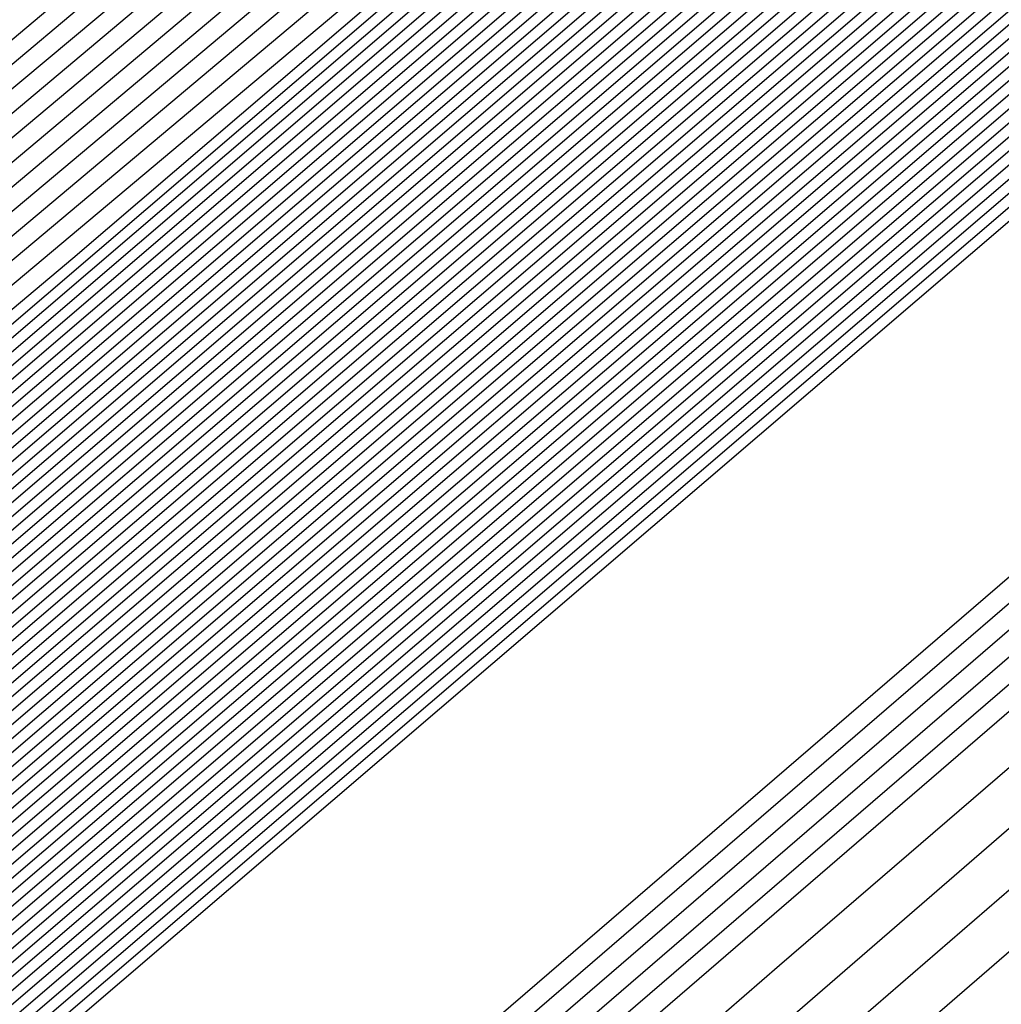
# Model space of a CAD drawing. Extents: x 3249832 to 3255657, y 13789405 to 13793316.
# Tile 844 of 1056: x 3253209.953 to 3253210.121, y 13791258.386 to 13791258.555. Entities that reach past the tile are written whole.
import ezdxf

# ---------------------------------------------------------------- set-up
doc = ezdxf.new("R2010")
doc.units = 0
doc.header["$LTSCALE"] = 100
doc.header["$MEASUREMENT"] = 0
for name, color, linetype in [('GRATIO_03231_CON', 1, 'CONTINUOUS'), ('GRATIO_0323_ICON', 1, 'CONTINUOUS'), ('TARGETS_EAST', 7, 'CONTINUOUS')]:
    doc.layers.add(name, color=color, linetype=linetype)

# ---------------------------------------------------------------- blocks, each defined once
blk = doc.blocks.new('Gratio_032316_contours')
at = {"layer": 'GRATIO_03231_CON', "color": 5, "linetype": 'Continuous', "flags": 128}
for points in [[(3253294.02117, 13791331.04278), (3253275.51252, 13791314.84857), (3253259.74641, 13791301.11971), (3253250.90118, 13791293.4869), (3253247.60749, 13791290.71421), (3253247.10911, 13791290.34906), (3253246.71171, 13791290.01217), (3253243.96878, 13791287.61762), (3253236.49572, 13791281.15281), (3253223.09361, 13791269.61112), (3253207.30623, 13791256.00981), (3253193.86302, 13791244.37213), (3253186.31196, 13791237.71784), (3253183.47503, 13791235.05279)], [(3253293.83167, 13791330.88045), (3253275.39736, 13791314.75135), (3253259.6945, 13791301.07777), (3253250.88464, 13791293.47583), (3253247.60402, 13791290.71447), (3253247.10757, 13791290.35085), (3253246.69656, 13791290.00204), (3253243.85762, 13791287.52479), (3253236.12374, 13791280.8358), (3253222.25472, 13791268.89288), (3253205.91767, 13791254.81834), (3253192.00653, 13791242.77561), (3253184.19264, 13791235.88971), (3253181.25697, 13791233.1319)], [(3253293.64218, 13791330.71812), (3253275.28219, 13791314.65413), (3253259.64258, 13791301.03582), (3253250.8681, 13791293.46475), (3253247.60055, 13791290.71473), (3253247.10604, 13791290.35265), (3253246.68141, 13791289.99191), (3253243.74646, 13791287.43197), (3253235.75176, 13791280.51879), (3253221.41583, 13791268.17464), (3253204.52912, 13791253.62687), (3253190.15004, 13791241.1791), (3253182.07332, 13791234.06158)], [(3253293.45268, 13791330.55578), (3253275.16702, 13791314.55691), (3253259.59067, 13791300.99388), (3253250.85155, 13791293.45368), (3253247.59708, 13791290.71499), (3253247.10451, 13791290.35445), (3253246.66626, 13791289.98178), (3253243.6353, 13791287.33914), (3253235.37978, 13791280.20179), (3253220.57694, 13791267.4564), (3253203.14057, 13791252.4354), (3253188.29355, 13791239.58258), (3253179.954, 13791232.23346)], [(3253308.44452, 13791343.76579), (3253293.07368, 13791330.23112), (3253274.93669, 13791314.36246), (3253259.48684, 13791300.90999), (3253250.81847, 13791293.43152), (3253247.59013, 13791290.71551), (3253247.10144, 13791290.35804), (3253246.63595, 13791289.96152), (3253243.41298, 13791287.15349), (3253234.63582, 13791279.56777), (3253218.89917, 13791266.01993), (3253200.36346, 13791250.05246), (3253184.58057, 13791236.38955), (3253175.71733, 13791228.58423), (3253172.40047, 13791225.5046), (3253171.87167, 13791224.84758), (3253171.83099, 13791224.68776), (3253171.81192, 13791224.61054), (3253171.80631, 13791224.57903), (3253171.80709, 13791224.56196), (3253171.81141, 13791224.55077), (3253171.8175, 13791224.5425)], [(3253308.192, 13791343.54795), (3253292.88418, 13791330.06879), (3253274.82152, 13791314.26524), (3253259.43492, 13791300.86805), (3253250.80192, 13791293.42045), (3253247.58666, 13791290.71576), (3253247.09991, 13791290.35984), (3253246.63023, 13791289.95949), (3253243.37731, 13791287.12548), (3253234.5186, 13791279.46953), (3253219.10173, 13791266.20888), (3253203.65505, 13791252.98282), (3253196.57706, 13791247.03615)], [(3253307.93948, 13791343.33011), (3253292.69468, 13791329.90645), (3253274.70635, 13791314.16802), (3253259.38301, 13791300.82611), (3253250.78538, 13791293.40937), (3253247.58319, 13791290.71602), (3253247.09838, 13791290.36164), (3253246.63006, 13791289.96223), (3253243.38596, 13791287.13554), (3253234.55099, 13791279.49977), (3253219.17525, 13791266.27429), (3253203.76972, 13791253.08339), (3253196.71057, 13791247.15255)], [(3253307.68696, 13791343.11228), (3253292.50518, 13791329.74412), (3253274.59119, 13791314.0708), (3253259.33109, 13791300.78416), (3253250.76884, 13791293.3983), (3253247.57972, 13791290.71628), (3253247.09685, 13791290.36343), (3253246.62988, 13791289.96496), (3253243.39462, 13791287.1456), (3253234.58339, 13791279.53), (3253219.24877, 13791266.33971), (3253203.88439, 13791253.18397), (3253196.84408, 13791247.26894)], [(3253307.18192, 13791342.67661), (3253292.12619, 13791329.41946), (3253274.36086, 13791313.87636), (3253259.22726, 13791300.70028), (3253250.73575, 13791293.37615), (3253247.57277, 13791290.7168), (3253247.09378, 13791290.36703), (3253246.62953, 13791289.97042), (3253243.41193, 13791287.16573), (3253234.64818, 13791279.59048), (3253219.39582, 13791266.47055), (3253204.11372, 13791253.38512), (3253197.11109, 13791247.50173)], [(3253306.9294, 13791342.45877), (3253291.93669, 13791329.25712), (3253274.24569, 13791313.77914), (3253259.17535, 13791300.65833), (3253250.71921, 13791293.36507), (3253247.5693, 13791290.71706), (3253247.09225, 13791290.36882), (3253246.62935, 13791289.97315), (3253243.42058, 13791287.17579), (3253234.68057, 13791279.62072), (3253219.46933, 13791266.53596), (3253204.22838, 13791253.4857), (3253197.2446, 13791247.61813)], [(3253306.67688, 13791342.24094), (3253291.74719, 13791329.09479), (3253274.13052, 13791313.68192), (3253259.12343, 13791300.61639), (3253250.70267, 13791293.354), (3253247.56583, 13791290.71731), (3253247.09072, 13791290.37062), (3253246.62918, 13791289.97588), (3253243.42924, 13791287.18585), (3253234.71297, 13791279.65096), (3253219.54285, 13791266.60138), (3253204.34305, 13791253.58627), (3253197.37811, 13791247.73453)], [(3253306.42436, 13791342.0231), (3253291.55769, 13791328.93246), (3253274.01535, 13791313.58469), (3253259.07151, 13791300.57445), (3253250.68613, 13791293.34292), (3253247.56236, 13791290.71757), (3253247.08919, 13791290.37242), (3253246.629, 13791289.97862), (3253243.43789, 13791287.19591), (3253234.74536, 13791279.68119), (3253219.61637, 13791266.6668), (3253204.45771, 13791253.68685), (3253197.51162, 13791247.85092)], [(3253305.91932, 13791341.58743), (3253291.17869, 13791328.60779), (3253273.78502, 13791313.39025), (3253258.96768, 13791300.49056), (3253250.65304, 13791293.32077), (3253247.55541, 13791290.71809), (3253247.08612, 13791290.37601), (3253246.62865, 13791289.98408), (3253243.4552, 13791287.21604), (3253234.81015, 13791279.74167), (3253219.76341, 13791266.79763), (3253204.68704, 13791253.888), (3253197.77863, 13791248.08372)], [(3253305.6668, 13791341.36959), (3253290.98919, 13791328.44546), (3253273.66985, 13791313.29303), (3253258.91577, 13791300.44861), (3253250.6365, 13791293.30969), (3253247.55194, 13791290.71835), (3253247.08459, 13791290.37781), (3253246.62848, 13791289.98681), (3253243.46386, 13791287.2261), (3253234.84255, 13791279.77191), (3253219.83693, 13791266.86305), (3253204.80171, 13791253.98858), (3253197.91214, 13791248.20012)], [(3253305.41428, 13791341.15176), (3253290.79969, 13791328.28313), (3253273.55469, 13791313.19581), (3253258.86385, 13791300.40667), (3253250.61995, 13791293.29862), (3253247.54847, 13791290.71861), (3253247.08306, 13791290.3796), (3253246.6283, 13791289.98954), (3253243.47251, 13791287.23616), (3253234.87494, 13791279.80214), (3253219.91045, 13791266.92847), (3253204.91637, 13791254.08915), (3253198.04565, 13791248.31651)], [(3253305.16176, 13791340.93392), (3253290.6102, 13791328.1208), (3253273.43952, 13791313.09859), (3253258.81194, 13791300.36473), (3253250.60341, 13791293.28754), (3253247.545, 13791290.71886), (3253247.08152, 13791290.3814), (3253246.62812, 13791289.99227), (3253243.48117, 13791287.24622), (3253234.90734, 13791279.83238), (3253219.98397, 13791266.99388), (3253205.03104, 13791254.18973), (3253198.17916, 13791248.43291)], [(3253304.65672, 13791340.49825), (3253290.2312, 13791327.79613), (3253273.20919, 13791312.90414), (3253258.70811, 13791300.28084), (3253250.57033, 13791293.26539), (3253247.53805, 13791290.71938), (3253247.07846, 13791290.385), (3253246.62777, 13791289.99774), (3253243.49848, 13791287.26634), (3253234.97213, 13791279.89286), (3253220.13101, 13791267.12472), (3253205.26037, 13791254.39088), (3253198.44617, 13791248.6657)], [(3253304.4042, 13791340.28041), (3253290.0417, 13791327.6338), (3253273.09402, 13791312.80692), (3253258.65619, 13791300.2389), (3253250.55378, 13791293.25432), (3253247.53458, 13791290.71964), (3253247.07693, 13791290.38679), (3253246.6276, 13791290.00047), (3253243.50713, 13791287.2764), (3253235.00453, 13791279.9231), (3253220.20453, 13791267.19013), (3253205.37503, 13791254.49146), (3253198.57968, 13791248.7821)], [(3253304.15168, 13791340.06258), (3253289.8522, 13791327.47147), (3253272.97886, 13791312.7097), (3253258.60428, 13791300.19695), (3253250.53724, 13791293.24324), (3253247.53111, 13791290.7199), (3253247.07539, 13791290.38859), (3253246.62742, 13791290.0032), (3253243.51579, 13791287.28647), (3253235.03692, 13791279.95333), (3253220.27805, 13791267.25555), (3253205.4897, 13791254.59203), (3253198.71319, 13791248.8985)], [(3253303.89916, 13791339.84474), (3253289.6627, 13791327.30914), (3253272.86369, 13791312.61248), (3253258.55236, 13791300.15501), (3253250.5207, 13791293.23216), (3253247.52764, 13791290.72015), (3253247.07386, 13791290.39039), (3253246.62724, 13791290.00593), (3253243.52444, 13791287.29653), (3253235.06932, 13791279.98357), (3253220.35157, 13791267.32097), (3253205.60436, 13791254.69261), (3253198.8467, 13791249.01489)], [(3253303.39412, 13791339.40907), (3253289.2837, 13791326.98447), (3253272.63335, 13791312.41804), (3253258.44853, 13791300.07112), (3253250.48761, 13791293.21001), (3253247.52069, 13791290.72067), (3253247.0708, 13791290.39398), (3253246.62689, 13791290.0114), (3253243.54175, 13791287.31665), (3253235.13411, 13791280.04405), (3253220.49861, 13791267.4518), (3253205.83369, 13791254.89376), (3253199.11371, 13791249.24769)], [(3253303.1416, 13791339.19123), (3253289.09421, 13791326.82214), (3253272.51819, 13791312.32081), (3253258.39661, 13791300.02918), (3253250.47107, 13791293.19894), (3253247.51722, 13791290.72093), (3253247.06927, 13791290.39578), (3253246.62672, 13791290.01413), (3253243.55041, 13791287.32671), (3253235.1665, 13791280.07429), (3253220.57213, 13791267.51722), (3253205.94836, 13791254.99434), (3253199.24722, 13791249.36409)], [(3253302.88908, 13791338.9734), (3253288.90471, 13791326.65981), (3253272.40302, 13791312.22359), (3253258.3447, 13791299.98724), (3253250.45453, 13791293.18786), (3253247.51375, 13791290.72119), (3253247.06773, 13791290.39757), (3253246.62654, 13791290.01686), (3253243.55907, 13791287.33677), (3253235.1989, 13791280.10452), (3253220.64565, 13791267.58263), (3253206.06302, 13791255.09491), (3253199.38073, 13791249.48048)], [(3253302.63656, 13791338.75556), (3253288.71521, 13791326.49747), (3253272.28786, 13791312.12637), (3253258.29278, 13791299.94529), (3253250.43798, 13791293.17679), (3253247.51028, 13791290.72145), (3253247.0662, 13791290.39937), (3253246.62637, 13791290.01959), (3253243.56772, 13791287.34683), (3253235.23129, 13791280.13476), (3253220.71917, 13791267.64805), (3253206.17769, 13791255.19549), (3253199.51423, 13791249.59688)], [(3253302.13153, 13791338.31989), (3253288.33621, 13791326.17281), (3253272.05752, 13791311.93193), (3253258.18895, 13791299.8614), (3253250.4049, 13791293.15464), (3253247.50334, 13791290.72196), (3253247.06314, 13791290.40297), (3253246.62601, 13791290.02505), (3253243.58503, 13791287.36696), (3253235.29608, 13791280.19524), (3253220.86621, 13791267.77889), (3253206.40702, 13791255.39664), (3253199.78125, 13791249.82967)], [(3253301.879, 13791338.10206), (3253288.14671, 13791326.01048), (3253271.94236, 13791311.83471), (3253258.13704, 13791299.81946), (3253250.38836, 13791293.14356), (3253247.49986, 13791290.72222), (3253247.0616, 13791290.40476), (3253246.62584, 13791290.02779), (3253243.59369, 13791287.37702), (3253235.32848, 13791280.22547), (3253220.93973, 13791267.8443), (3253206.52168, 13791255.49722), (3253199.91476, 13791249.94607)], [(3253301.62648, 13791337.88422), (3253287.95721, 13791325.84815), (3253271.82719, 13791311.73748), (3253258.08512, 13791299.77752), (3253250.37181, 13791293.13248), (3253247.49639, 13791290.72248), (3253247.06007, 13791290.40656), (3253246.62566, 13791290.03052), (3253243.60234, 13791287.38708), (3253235.36087, 13791280.25571), (3253221.01325, 13791267.90972), (3253206.63635, 13791255.59779), (3253200.04827, 13791250.06247)], [(3253301.37397, 13791337.66638), (3253287.76771, 13791325.68581), (3253271.71202, 13791311.64027), (3253258.03321, 13791299.73557), (3253250.35527, 13791293.12141), (3253247.49292, 13791290.72274), (3253247.05854, 13791290.40836), (3253246.62549, 13791290.03325), (3253243.611, 13791287.39714), (3253235.39327, 13791280.28595), (3253221.08677, 13791267.97514), (3253206.75101, 13791255.69837), (3253200.18178, 13791250.17887)], [(3253300.86893, 13791337.23071), (3253287.38872, 13791325.36115), (3253271.48169, 13791311.44582), (3253257.92938, 13791299.65169), (3253250.32219, 13791293.09926), (3253247.48598, 13791290.72325), (3253247.05547, 13791290.41195), (3253246.62514, 13791290.03871), (3253243.62831, 13791287.41727), (3253235.45806, 13791280.34643), (3253221.23381, 13791268.10597), (3253206.98034, 13791255.89952), (3253200.44879, 13791250.41166)], [(3253300.61641, 13791337.01288), (3253287.19922, 13791325.19882), (3253271.36652, 13791311.3486), (3253257.87746, 13791299.60974), (3253250.30564, 13791293.08818), (3253247.4825, 13791290.72351), (3253247.05394, 13791290.41375), (3253246.62496, 13791290.04144), (3253243.63696, 13791287.42733), (3253235.49045, 13791280.37666), (3253221.30733, 13791268.17139), (3253207.09501, 13791256.0001), (3253200.5823, 13791250.52806)], [(3253300.36389, 13791336.79504), (3253287.00972, 13791325.03648), (3253271.25136, 13791311.25138), (3253257.82555, 13791299.5678), (3253250.2891, 13791293.07711), (3253247.47903, 13791290.72377), (3253247.05241, 13791290.41554), (3253246.62478, 13791290.04418), (3253243.64562, 13791287.43739), (3253235.52285, 13791280.4069), (3253221.38085, 13791268.2368), (3253207.20967, 13791256.10068), (3253200.71581, 13791250.64445)], [(3253300.11137, 13791336.57721), (3253286.82022, 13791324.87415), (3253271.13619, 13791311.15416), (3253257.77363, 13791299.52586), (3253250.27256, 13791293.06603), (3253247.47556, 13791290.72403), (3253247.05088, 13791290.41734), (3253246.62461, 13791290.04691), (3253243.65427, 13791287.44745), (3253235.55525, 13791280.43714), (3253221.45437, 13791268.30222), (3253207.32434, 13791256.20125), (3253200.84931, 13791250.76085)], [(3253299.60633, 13791336.14153), (3253286.44122, 13791324.54949), (3253270.90586, 13791310.95971), (3253257.6698, 13791299.44197), (3253250.23947, 13791293.04388), (3253247.46862, 13791290.72454), (3253247.04781, 13791290.42093), (3253246.62426, 13791290.05237), (3253243.67158, 13791287.46757), (3253235.62004, 13791280.49761), (3253221.60141, 13791268.43306), (3253207.55367, 13791256.4024), (3253201.11633, 13791250.99364)], [(3253299.35381, 13791335.9237), (3253286.25172, 13791324.38716), (3253270.79069, 13791310.86249), (3253257.61789, 13791299.40003), (3253250.22293, 13791293.0328), (3253247.46514, 13791290.7248), (3253247.04628, 13791290.42273), (3253246.62408, 13791290.0551), (3253243.68024, 13791287.47763), (3253235.65243, 13791280.52785), (3253221.67493, 13791268.49847), (3253207.66834, 13791256.50298), (3253201.24984, 13791251.11004)], [(3253299.10129, 13791335.70586), (3253286.06223, 13791324.22482), (3253270.67552, 13791310.76527), (3253257.56597, 13791299.35808), (3253250.20639, 13791293.02173), (3253247.46167, 13791290.72506), (3253247.04475, 13791290.42453), (3253246.62391, 13791290.05783), (3253243.68889, 13791287.4877), (3253235.68483, 13791280.55809), (3253221.74845, 13791268.56389), (3253207.783, 13791256.60355), (3253201.38335, 13791251.22644)], [(3253298.84877, 13791335.48803), (3253285.87273, 13791324.06249), (3253270.56035, 13791310.66805), (3253257.51405, 13791299.31614), (3253250.18984, 13791293.01065), (3253247.4582, 13791290.72532), (3253247.04322, 13791290.42633), (3253246.62373, 13791290.06056), (3253243.69755, 13791287.49776), (3253235.71722, 13791280.58833), (3253221.82197, 13791268.62931), (3253207.89767, 13791256.70413), (3253201.51686, 13791251.34284)], [(3253298.34373, 13791335.05235), (3253285.49373, 13791323.73782), (3253270.33006, 13791310.47357), (3253257.41034, 13791299.23211), (3253250.15702, 13791292.9882), (3253247.45165, 13791290.72536), (3253247.04061, 13791290.42937), (3253246.62378, 13791290.06555), (3253243.71512, 13791287.51757), (3253235.78213, 13791280.64867), (3253221.96904, 13791268.7601), (3253208.127, 13791256.90528), (3253201.78387, 13791251.57563)], [(3253298.09121, 13791334.83452), (3253285.30424, 13791323.57548), (3253270.21493, 13791310.37629), (3253257.35856, 13791299.19), (3253250.14077, 13791292.97675), (3253247.44864, 13791290.72505), (3253247.03961, 13791290.4305), (3253246.62406, 13791290.06771), (3253243.72406, 13791287.52727), (3253235.81466, 13791280.67874), (3253222.0426, 13791268.82547), (3253208.24167, 13791257.00585), (3253201.91738, 13791251.69203)], [(3253297.83869, 13791334.61668), (3253285.11475, 13791323.41314), (3253270.09981, 13791310.27902), (3253257.30679, 13791299.14788), (3253250.12455, 13791292.96527), (3253247.44567, 13791290.72468), (3253247.03867, 13791290.43158), (3253246.62439, 13791290.06982), (3253243.73305, 13791287.53693), (3253235.8472, 13791280.70879), (3253222.11616, 13791268.89083), (3253208.35634, 13791257.10642), (3253202.05089, 13791251.80842)], [(3253222.18973, 13791268.9562), (3253208.47101, 13791257.20698), (3253202.18439, 13791251.92482), (3253202.18439, 13791251.92482), (3253208.30778, 13791257.39414), (3253221.8874, 13791269.30278)], [(3253222.33685, 13791269.08692), (3253208.70035, 13791257.40813), (3253202.45141, 13791252.15761), (3253202.45141, 13791252.15761), (3253208.5381, 13791257.59416), (3253222.03635, 13791269.43142)], [(3253222.41042, 13791269.15229), (3253208.81502, 13791257.50869), (3253202.58492, 13791252.27401), (3253202.58492, 13791252.27401), (3253208.65326, 13791257.69417), (3253222.11082, 13791269.49575)], [(3253222.48398, 13791269.21765), (3253208.92969, 13791257.60926), (3253202.71843, 13791252.39041), (3253202.71843, 13791252.39041), (3253208.76842, 13791257.79418), (3253222.18529, 13791269.56007)], [(3253222.55754, 13791269.28301), (3253209.04436, 13791257.70983), (3253202.85194, 13791252.50681), (3253202.85193, 13791252.50681), (3253208.88358, 13791257.89419), (3253222.25977, 13791269.62439)], [(3253222.70467, 13791269.41374), (3253209.2737, 13791257.91097), (3253203.11895, 13791252.7396), (3253203.11895, 13791252.7396), (3253209.1139, 13791258.0942), (3253222.40871, 13791269.75304)], [(3253222.77823, 13791269.4791), (3253209.38837, 13791258.01154), (3253203.25246, 13791252.856), (3253203.25246, 13791252.856), (3253209.22906, 13791258.19421), (3253222.48319, 13791269.81736)], [(3253222.8518, 13791269.54447), (3253209.50304, 13791258.11211), (3253203.38597, 13791252.97239), (3253203.38597, 13791252.97239), (3253209.34422, 13791258.29422), (3253222.55766, 13791269.88168)], [(3253222.92536, 13791269.60983), (3253209.61771, 13791258.21268), (3253203.51947, 13791253.08879), (3253203.51947, 13791253.08879), (3253209.45938, 13791258.39423), (3253222.63214, 13791269.946)], [(3253294.55593, 13791331.78482), (3253282.65133, 13791321.30274), (3253268.6032, 13791309.01445), (3253256.6338, 13791298.60027), (3253249.91373, 13791292.81609), (3253247.40711, 13791290.71997), (3253247.02638, 13791290.44557), (3253246.62867, 13791290.09727), (3253243.8498, 13791287.66252), (3253236.27025, 13791281.09954), (3253223.07249, 13791269.74056), (3253209.84706, 13791258.41382), (3253203.78649, 13791253.32159), (3253203.78649, 13791253.32159), (3253209.68971, 13791258.59423), (3253222.78114, 13791270.07458), (3253235.89161, 13791281.53353), (3253243.79641, 13791288.43297), (3253249.04881, 13791292.99861), (3253256.14655, 13791299.14707), (3253268.13516, 13791309.52901), (3253282.25127, 13791321.73092), (3253294.2793, 13791332.07331)], [(3253294.30341, 13791331.56698), (3253282.46184, 13791321.1404), (3253268.48808, 13791308.91717), (3253256.58203, 13791298.55815), (3253249.89752, 13791292.80461), (3253247.40414, 13791290.71961), (3253247.02543, 13791290.44664), (3253246.629, 13791290.09938), (3253243.85878, 13791287.67218), (3253236.30279, 13791281.1296), (3253223.14605, 13791269.80592), (3253209.96173, 13791258.51439), (3253203.92, 13791253.43798), (3253203.92, 13791253.43798), (3253209.80487, 13791258.69424), (3253222.85565, 13791270.13885), (3253235.92547, 13791281.56208), (3253243.80512, 13791288.43921), (3253249.03601, 13791292.98573), (3253256.09723, 13791299.1022), (3253268.02248, 13791309.42905), (3253282.06389, 13791321.56632), (3253294.02824, 13791331.85395)], [(3253294.05089, 13791331.34915), (3253282.27235, 13791320.97806), (3253268.37296, 13791308.8199), (3253256.53026, 13791298.51602), (3253249.8813, 13791292.79314), (3253247.40117, 13791290.71925), (3253247.02448, 13791290.44772), (3253246.62933, 13791290.10149), (3253243.86776, 13791287.68184), (3253236.33533, 13791281.15966), (3253223.21961, 13791269.87129), (3253210.0764, 13791258.61496), (3253204.05351, 13791253.55438), (3253204.05351, 13791253.55438), (3253209.92004, 13791258.79424), (3253222.93017, 13791270.20313), (3253235.95934, 13791281.59062), (3253243.81382, 13791288.44544), (3253249.02321, 13791292.97286), (3253256.04791, 13791299.05733), (3253267.90979, 13791309.32909), (3253281.87651, 13791321.40172), (3253293.77719, 13791331.63458)], [(3253293.79837, 13791331.13131), (3253282.08285, 13791320.81572), (3253268.25784, 13791308.72262), (3253256.47849, 13791298.4739), (3253249.86508, 13791292.78166), (3253247.39821, 13791290.71889), (3253247.02354, 13791290.4488), (3253246.62966, 13791290.1036), (3253243.87675, 13791287.6915), (3253236.36787, 13791281.18972), (3253223.29318, 13791269.93665), (3253210.19107, 13791258.71553), (3253204.18702, 13791253.67078), (3253204.18701, 13791253.67078), (3253210.0352, 13791258.89424), (3253223.00468, 13791270.26741), (3253235.9932, 13791281.61917), (3253243.82253, 13791288.45167), (3253249.01041, 13791292.95999), (3253255.9986, 13791299.01245), (3253267.79711, 13791309.22914), (3253281.68913, 13791321.23712), (3253293.52613, 13791331.41522)], [(3253281.70387, 13791320.49104), (3253268.02759, 13791308.52807), (3253256.37495, 13791298.38965), (3253249.83265, 13791292.75871), (3253247.39227, 13791290.71816), (3253247.02165, 13791290.45095), (3253246.63032, 13791290.10782), (3253243.89471, 13791287.71083), (3253236.43295, 13791281.24983), (3253223.4403, 13791270.06738), (3253210.42041, 13791258.91666), (3253204.45403, 13791253.90357), (3253204.45403, 13791253.90357), (3253210.2655, 13791259.09429), (3253223.15342, 13791270.39627), (3253236.05998, 13791281.67732), (3253243.49467, 13791288.16911), (3253246.23629, 13791290.55891), (3253246.63094, 13791290.89792), (3253246.97688, 13791291.19282), (3253249.38096, 13791293.27243), (3253255.90221, 13791298.92109), (3253267.57241, 13791309.02875), (3253281.31446, 13791320.90786)], [(3253281.51437, 13791320.3287), (3253267.91246, 13791308.4308), (3253256.32319, 13791298.34753), (3253249.81643, 13791292.74723), (3253247.38931, 13791290.7178), (3253247.0207, 13791290.45203), (3253246.63065, 13791290.10993), (3253243.90369, 13791287.72049), (3253236.4655, 13791281.27989), (3253223.51387, 13791270.13274), (3253210.53508, 13791259.01723), (3253204.58754, 13791254.01997), (3253204.58754, 13791254.01997), (3253210.38066, 13791259.1943), (3253223.22789, 13791270.4606), (3253236.0937, 13791281.70603), (3253243.50493, 13791288.17732), (3253246.23793, 13791290.55953), (3253246.63143, 13791290.89735), (3253246.97568, 13791291.19044), (3253249.36691, 13791293.25849), (3253255.85289, 13791298.87622), (3253267.45972, 13791308.92879), (3253281.12708, 13791320.74326)], [(3253281.32488, 13791320.16636), (3253267.79734, 13791308.33352), (3253256.27142, 13791298.30541), (3253249.80022, 13791292.73576), (3253247.38634, 13791290.71744), (3253247.01976, 13791290.4531), (3253246.63098, 13791290.11204), (3253243.91267, 13791287.73015), (3253236.49804, 13791281.30995), (3253223.58743, 13791270.1981), (3253210.64975, 13791259.1178), (3253204.72105, 13791254.13636), (3253204.72105, 13791254.13637), (3253210.49582, 13791259.2943), (3253223.30236, 13791270.52492), (3253236.12742, 13791281.73474), (3253243.51518, 13791288.18552), (3253246.23956, 13791290.56015), (3253246.63193, 13791290.89678), (3253246.97448, 13791291.18805), (3253249.35287, 13791293.24455), (3253255.80356, 13791298.83135), (3253267.34704, 13791308.82884), (3253280.9397, 13791320.57865)], [(3253281.13539, 13791320.00402), (3253267.68222, 13791308.23625), (3253256.21965, 13791298.26328), (3253249.784, 13791292.72428), (3253247.38337, 13791290.71708), (3253247.01881, 13791290.45418), (3253246.63131, 13791290.11416), (3253243.92165, 13791287.73981), (3253236.53058, 13791281.34001), (3253223.66099, 13791270.26347), (3253210.76442, 13791259.21837), (3253204.85455, 13791254.25276), (3253204.85455, 13791254.25276), (3253210.61098, 13791259.39431), (3253223.37683, 13791270.58925), (3253236.16114, 13791281.76345), (3253243.52543, 13791288.19373), (3253246.2412, 13791290.56077), (3253246.63242, 13791290.89621), (3253246.97329, 13791291.18567), (3253249.33882, 13791293.23061), (3253255.75424, 13791298.78648), (3253267.23435, 13791308.72888), (3253280.75231, 13791320.41405)], [(3253267.45197, 13791308.0417), (3253256.11611, 13791298.17904), (3253249.75157, 13791292.70133), (3253247.37744, 13791290.71635), (3253247.01692, 13791290.45633), (3253246.63197, 13791290.11838), (3253243.93961, 13791287.75913), (3253236.59567, 13791281.40012), (3253223.80812, 13791270.3942), (3253210.99376, 13791259.41951), (3253205.12157, 13791254.48556), (3253205.12157, 13791254.48556), (3253210.84129, 13791259.59433), (3253223.52577, 13791270.7179), (3253236.22858, 13791281.82086), (3253243.54593, 13791288.21014), (3253246.24446, 13791290.562), (3253246.6334, 13791290.89508), (3253246.97089, 13791291.1809), (3253249.31072, 13791293.20273), (3253255.65559, 13791298.69674), (3253267.00898, 13791308.52897)], [(3253267.33685, 13791307.94442), (3253256.06434, 13791298.13691), (3253249.73535, 13791292.68985), (3253247.37447, 13791290.71599), (3253247.01598, 13791290.45741), (3253246.6323, 13791290.12049), (3253243.9486, 13791287.76879), (3253236.62821, 13791281.43018), (3253223.88168, 13791270.45956), (3253211.10843, 13791259.52008), (3253205.25508, 13791254.60195), (3253205.25508, 13791254.60195), (3253210.95645, 13791259.69434), (3253223.60023, 13791270.78223), (3253236.2623, 13791281.84957), (3253243.55619, 13791288.21834), (3253246.2461, 13791290.56262), (3253246.63389, 13791290.89451), (3253246.96969, 13791291.17852), (3253249.29667, 13791293.18879), (3253255.60626, 13791298.65187), (3253266.8963, 13791308.42902)], [(3253267.22172, 13791307.84715), (3253256.01257, 13791298.09479), (3253249.71913, 13791292.67838), (3253247.37151, 13791290.71563), (3253247.01503, 13791290.45848), (3253246.63263, 13791290.1226), (3253243.95758, 13791287.77846), (3253236.66075, 13791281.46024), (3253223.95525, 13791270.52492), (3253211.2231, 13791259.62065), (3253205.38858, 13791254.71835), (3253205.38859, 13791254.71835), (3253211.07161, 13791259.79435), (3253223.6747, 13791270.84655), (3253236.29602, 13791281.87828), (3253243.56644, 13791288.22655), (3253246.24773, 13791290.56324), (3253246.63439, 13791290.89394), (3253246.9685, 13791291.17613), (3253249.28262, 13791293.17485), (3253255.55694, 13791298.607), (3253266.78361, 13791308.32906)]]:
    blk.add_lwpolyline(points, dxfattribs=at)
at = {"layer": 'GRATIO_03231_CON', "color": 1, "linetype": 'Continuous', "flags": 128}
for points in [[(3253305.67252, 13791341.15943), (3253291.44112, 13791328.73289), (3253274.09304, 13791313.59512), (3253259.13586, 13791300.57928), (3253250.7226, 13791293.32407), (3253247.58798, 13791290.69058), (3253247.11217, 13791290.34546), (3253246.74202, 13791290.03243), (3253244.1911, 13791287.80327), (3253237.23968, 13791281.78682), (3253224.77139, 13791271.04759), (3253210.08333, 13791258.39275), (3253197.57601, 13791247.56516)], [(3253301.48161, 13791337.48281), (3253288.76214, 13791326.38505), (3253272.61894, 13791312.30302), (3253258.50087, 13791300.02092), (3253250.53561, 13791293.15728), (3253247.56601, 13791290.66808), (3253247.1137, 13791290.34367), (3253246.75717, 13791290.04256), (3253244.30226, 13791287.8961), (3253237.61166, 13791282.10383), (3253225.61027, 13791271.76582), (3253211.47189, 13791259.58422), (3253199.4325, 13791249.16167)], [(3253297.2907, 13791333.80618), (3253286.08317, 13791324.03722), (3253271.14483, 13791311.01092), (3253257.86588, 13791299.46255), (3253250.34863, 13791292.99048), (3253247.54404, 13791290.64559), (3253247.11524, 13791290.34187), (3253246.77232, 13791290.05269), (3253244.41342, 13791287.98892), (3253237.98364, 13791282.42084), (3253226.44916, 13791272.48406), (3253212.86044, 13791260.77569), (3253201.28899, 13791250.75819)], [(3253283.4042, 13791321.68939), (3253269.67074, 13791309.71882), (3253257.23089, 13791298.90419), (3253250.16164, 13791292.82369), (3253247.52207, 13791290.6231), (3253247.11677, 13791290.34007), (3253246.78748, 13791290.06281), (3253244.52458, 13791288.08175), (3253238.35562, 13791282.73785), (3253227.28805, 13791273.2023), (3253214.24899, 13791261.96716), (3253203.14548, 13791252.3547), (3253196.90856, 13791246.85849)]]:
    blk.add_lwpolyline(points, dxfattribs=at)
at = {"layer": 'GRATIO_0323_ICON', "color": 7, "linetype": 'Continuous', "flags": 128}
for points in [[(3253293.26318, 13791330.39345), (3253275.05185, 13791314.45969), (3253259.53875, 13791300.95194), (3253250.83501, 13791293.4426), (3253247.59361, 13791290.71525), (3253247.10298, 13791290.35624), (3253246.6511, 13791289.97165), (3253243.52414, 13791287.24631), (3253235.0078, 13791279.88478), (3253219.73806, 13791266.73817), (3253201.75202, 13791251.24392), (3253186.43706, 13791237.98607), (3253177.83468, 13791230.40533)], [(3253307.43444, 13791342.89444), (3253292.31568, 13791329.58179), (3253274.47602, 13791313.97358), (3253259.27918, 13791300.74222), (3253250.7523, 13791293.38722), (3253247.57625, 13791290.71654), (3253247.09531, 13791290.36523), (3253246.62971, 13791289.96769), (3253243.40327, 13791287.15567), (3253234.61578, 13791279.56024), (3253219.3223, 13791266.40513), (3253203.99905, 13791253.28454), (3253196.97759, 13791247.38534)], [(3253306.17184, 13791341.80526), (3253291.36819, 13791328.77013), (3253273.90019, 13791313.48747), (3253259.0196, 13791300.5325), (3253250.66958, 13791293.33184), (3253247.55889, 13791290.71783), (3253247.08765, 13791290.37421), (3253246.62883, 13791289.98135), (3253243.44655, 13791287.20597), (3253234.77776, 13791279.71143), (3253219.68989, 13791266.73221), (3253204.57238, 13791253.78743), (3253197.64512, 13791247.96732)], [(3253304.90924, 13791340.71608), (3253290.4207, 13791327.95847), (3253273.32436, 13791313.00136), (3253258.76002, 13791300.32278), (3253250.58687, 13791293.27647), (3253247.54153, 13791290.71912), (3253247.07999, 13791290.3832), (3253246.62795, 13791289.99501), (3253243.48982, 13791287.25628), (3253234.93973, 13791279.86262), (3253220.05749, 13791267.0593), (3253205.1457, 13791254.2903), (3253198.31267, 13791248.54931)], [(3253303.64664, 13791339.62691), (3253289.4732, 13791327.1468), (3253272.74852, 13791312.51526), (3253258.50045, 13791300.11307), (3253250.50416, 13791293.22109), (3253247.52417, 13791290.72041), (3253247.07233, 13791290.39218), (3253246.62707, 13791290.00866), (3253243.5331, 13791287.30659), (3253235.10171, 13791280.01381), (3253220.42509, 13791267.38638), (3253205.71903, 13791254.79319), (3253198.9802, 13791249.13129)], [(3253302.38404, 13791338.53773), (3253288.52571, 13791326.33514), (3253272.17269, 13791312.02915), (3253258.24087, 13791299.90335), (3253250.42144, 13791293.16571), (3253247.50681, 13791290.7217), (3253247.06467, 13791290.40117), (3253246.62619, 13791290.02232), (3253243.57638, 13791287.3569), (3253235.26369, 13791280.165), (3253220.79269, 13791267.71347), (3253206.29235, 13791255.29606), (3253199.64775, 13791249.71328)], [(3253301.12145, 13791337.44855), (3253287.57822, 13791325.52348), (3253271.59685, 13791311.54304), (3253257.98129, 13791299.69363), (3253250.33873, 13791293.11033), (3253247.48945, 13791290.723), (3253247.05701, 13791290.41015), (3253246.62531, 13791290.03598), (3253243.61965, 13791287.4072), (3253235.42566, 13791280.31619), (3253221.16029, 13791268.04055), (3253206.86568, 13791255.79895), (3253200.31528, 13791250.29526)], [(3253299.85885, 13791336.35937), (3253286.63072, 13791324.71182), (3253271.02102, 13791311.05694), (3253257.72172, 13791299.48391), (3253250.25601, 13791293.05496), (3253247.47209, 13791290.72429), (3253247.04935, 13791290.41914), (3253246.62443, 13791290.04964), (3253243.66293, 13791287.45751), (3253235.58764, 13791280.46738), (3253221.52789, 13791268.36764), (3253207.439, 13791256.30182), (3253200.98282, 13791250.87725)], [(3253298.59625, 13791335.27019), (3253285.68323, 13791323.90016), (3253270.44519, 13791310.57083), (3253257.46214, 13791299.2742), (3253250.1733, 13791292.99958), (3253247.45473, 13791290.72558), (3253247.04168, 13791290.42812), (3253246.62355, 13791290.0633), (3253243.7062, 13791287.50782), (3253235.74962, 13791280.61857), (3253221.89549, 13791268.69472), (3253208.01233, 13791256.80471), (3253201.65036, 13791251.45923)], [(3253222.26329, 13791269.02156), (3253208.58568, 13791257.30755), (3253202.3179, 13791252.04122), (3253202.3179, 13791252.04122), (3253208.42294, 13791257.49415), (3253221.96187, 13791269.36711)], [(3253222.63111, 13791269.34838), (3253209.15903, 13791257.8104), (3253202.98544, 13791252.6232), (3253202.98544, 13791252.6232), (3253208.99874, 13791257.99419), (3253222.33424, 13791269.68871)], [(3253294.80845, 13791332.00265), (3253282.84083, 13791321.46507), (3253268.71833, 13791309.11172), (3253256.68557, 13791298.6424), (3253249.92995, 13791292.82756), (3253247.41007, 13791290.72034), (3253247.02732, 13791290.44449), (3253246.62834, 13791290.09516), (3253243.84082, 13791287.65286), (3253236.2377, 13791281.06949), (3253222.99892, 13791269.67519), (3253209.73238, 13791258.31325), (3253203.65298, 13791253.20519), (3253203.65298, 13791253.20519), (3253209.57454, 13791258.49423), (3253222.70663, 13791270.0103), (3253235.85774, 13791281.50498), (3253243.7877, 13791288.42674), (3253249.0616, 13791293.01148), (3253256.19586, 13791299.19195), (3253268.24784, 13791309.62896), (3253282.43865, 13791321.89552), (3253294.53035, 13791332.29267)], [(3253281.89336, 13791320.65338), (3253268.14271, 13791308.62535), (3253256.42672, 13791298.43178), (3253249.84887, 13791292.77018), (3253247.39524, 13791290.71852), (3253247.02259, 13791290.44987), (3253246.62999, 13791290.10571), (3253243.88573, 13791287.70117), (3253236.40041, 13791281.21978), (3253223.36674, 13791270.00201), (3253210.30574, 13791258.8161), (3253204.32052, 13791253.78717), (3253204.32052, 13791253.78717), (3253210.15034, 13791258.99428), (3253223.07895, 13791270.33195), (3253236.02626, 13791281.64861), (3253243.48442, 13791288.1609), (3253246.23466, 13791290.5583), (3253246.63045, 13791290.89848), (3253246.97808, 13791291.1952), (3253249.39501, 13791293.28637), (3253255.95153, 13791298.96595), (3253267.68509, 13791309.1287), (3253281.50184, 13791321.07246)], [(3253280.94589, 13791319.84168), (3253267.5671, 13791308.13897), (3253256.16788, 13791298.22116), (3253249.76778, 13791292.7128), (3253247.38041, 13791290.71671), (3253247.01787, 13791290.45526), (3253246.63164, 13791290.11627), (3253243.93063, 13791287.74947), (3253236.56312, 13791281.37006), (3253223.73456, 13791270.32883), (3253210.87909, 13791259.31894), (3253204.98806, 13791254.36916), (3253204.98806, 13791254.36916), (3253210.72614, 13791259.49432), (3253223.4513, 13791270.65358), (3253236.19486, 13791281.79216), (3253243.53568, 13791288.20193), (3253246.24283, 13791290.56139), (3253246.63291, 13791290.89565), (3253246.97209, 13791291.18328), (3253249.32477, 13791293.21667), (3253255.70491, 13791298.74161), (3253267.12167, 13791308.62893), (3253280.56493, 13791320.24945)]]:
    blk.add_lwpolyline(points, dxfattribs=at)

msp = doc.modelspace()

# ---------------------------------------------------------------- block references
at = {"layer": 'TARGETS_EAST'}
msp.add_blockref('Gratio_032316_contours', (0, 0), dxfattribs=at)

doc.saveas('drawing.dxf')
